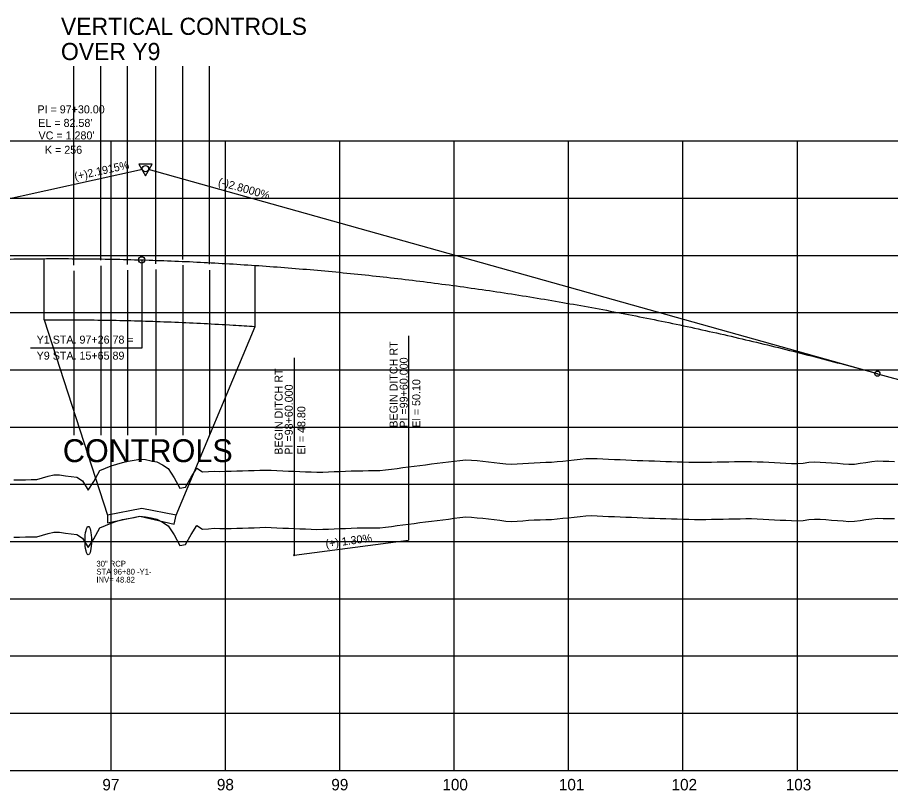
# Model space of a CAD drawing. Extents: x 2345490 to 2436403, y 465165 to 573888.
# Drawn here: x 2389940 to 2390703, y 557766 to 558442 of the extents above; entities that cross this region are included whole.
import ezdxf

# ---------------------------------------------------------------- set-up
doc = ezdxf.new("R2010")
doc.units = 0
for name, color, linetype in [('Old_Level_1', 7, 'Continuous'), ('Old_Level_2', 7, 'Continuous'), ('Old_Level_3', 7, 'Continuous'), ('Old_Level_57', 7, 'Continuous'), ('Old_Level_6', 7, 'Continuous'), ('Old_Level_62', 7, 'Continuous'), ('Old_Level_63', 7, 'Continuous')]:
    doc.layers.add(name, color=color, linetype=linetype)

msp = doc.modelspace()

# ---------------------------------------------------------------- linework, layer by layer
at = {"layer": 'Old_Level_1'}
for points in [[(2389936.5425, 557987.97075), (2389941.5425, 557987.997), (2389946.5425, 557988.05475), (2389951.5425, 557988.11525), (2389956.5425, 557988.176), (2389961.5425, 557989.64425), (2389966.5425, 557991.1945), (2389971.5425, 557992.1955), (2389976.5425, 557992.2495), (2389981.5425, 557991.42175), (2389986.5425, 557990.84775), (2389991.5425, 557990.277), (2389996.5425, 557987.04125), (2390001.5425, 557978.91925), (2390006.5425, 557986.5045), (2390011.5425, 557996.139), (2390016.5425, 557998.1535), (2390021.5425, 558000.05725), (2390026.5425, 558001.71225), (2390031.5425, 558003.16675), (2390036.5425, 558004.28325), (2390041.5425, 558005.17875), (2390046.5425, 558006.1185), (2390051.5425, 558005.67325), (2390056.5425, 558004.66975), (2390061.5425, 558003.67475), (2390066.5425, 558000.9955), (2390071.5425, 557997.8085), (2390076.5425, 557989.79625), (2390081.5425, 557980.6135), (2390086.5425, 557981.42075), (2390091.5425, 557990.19875), (2390096.5425, 557998.1935), (2390101.5425, 557994.8705), (2390106.5425, 557995.23425), (2390111.5425, 557995.65475), (2390116.5425, 557995.361), (2390121.5425, 557995.45925), (2390126.5425, 557995.5575), (2390131.5425, 557995.67625), (2390136.5425, 557995.834), (2390141.5425, 557995.9915), (2390146.5425, 557996.14925), (2390151.5425, 557996.30675), (2390156.5425, 557996.46425), (2390161.5425, 557996.27275), (2390166.5425, 557996.08875), (2390171.5425, 557995.85825), (2390176.5425, 557995.62925), (2390181.5425, 557995.4), (2390186.5425, 557995.2215), (2390191.5425, 557995.04825), (2390196.5425, 557994.875), (2390201.5425, 557994.70175), (2390206.5425, 557994.733), (2390211.5425, 557994.94025), (2390216.5425, 557995.1475), (2390221.5425, 557995.35475), (2390226.5425, 557995.562), (2390231.5425, 557995.76925), (2390236.5425, 557995.9055), (2390241.5425, 557995.93625), (2390246.5425, 557995.967), (2390251.5425, 557996.00175), (2390256.5425, 557996.0785), (2390261.5425, 557996.666), (2390266.5425, 557997.31575), (2390271.5425, 557997.9655), (2390276.5425, 557998.6155), (2390281.5425, 557999.26525), (2390286.5425, 557999.915), (2390291.5425, 558000.5645), (2390296.5425, 558001.192), (2390301.5425, 558001.89575), (2390306.5425, 558002.502), (2390311.5425, 558003.10825), (2390316.5425, 558003.714), (2390321.5425, 558004.3195)], [(2390321.5425, 558004.3195), (2390326.5425, 558004.9245), (2390331.5425, 558005.52925), (2390336.5425, 558005.25675), (2390341.5425, 558004.84275), (2390346.5425, 558004.3935), (2390351.5425, 558003.78975), (2390356.5425, 558003.18625), (2390361.5425, 558002.583), (2390366.5425, 558001.98), (2390371.5425, 558001.5495), (2390376.5425, 558001.899), (2390381.5425, 558002.249), (2390386.5425, 558002.59925), (2390391.5425, 558002.94975), (2390396.5425, 558003.14275), (2390401.5425, 558003.28825), (2390406.5425, 558003.434), (2390411.5425, 558003.844), (2390416.5425, 558004.36875), (2390421.5425, 558004.893), (2390426.5425, 558005.41725), (2390431.5425, 558005.941), (2390436.5425, 558006.4645), (2390441.5425, 558006.6895), (2390446.5425, 558006.477), (2390451.5425, 558006.26475), (2390456.5425, 558006.052), (2390461.5425, 558005.8395), (2390466.5425, 558005.6265), (2390471.5425, 558005.4135), (2390476.5425, 558005.20025), (2390481.5425, 558004.987), (2390486.5425, 558004.74625), (2390491.5425, 558004.6055), (2390496.5425, 558004.44125), (2390501.5425, 558004.277), (2390506.5425, 558004.11275), (2390511.5425, 558003.949), (2390516.5425, 558003.7915), (2390521.5425, 558003.63425), (2390526.5425, 558003.47675), (2390531.5425, 558003.3195), (2390536.5425, 558003.35025), (2390541.5425, 558003.4305), (2390546.5425, 558003.511), (2390551.5425, 558003.59175), (2390556.5425, 558003.67275), (2390561.5425, 558003.75425), (2390566.5425, 558003.842), (2390571.5425, 558003.94975), (2390576.5425, 558004.05775), (2390581.5425, 558004.02725), (2390586.5425, 558003.78875), (2390591.5425, 558003.54625), (2390596.5425, 558003.30325), (2390601.5425, 558003.06025), (2390606.5425, 558002.817), (2390611.5425, 558002.5735), (2390616.5425, 558002.32975), (2390621.5425, 558002.086), (2390626.5425, 558002.47), (2390631.5425, 558003.431), (2390636.5425, 558003.6275), (2390641.5425, 558003.4635), (2390646.5425, 558003.15475), (2390651.5425, 558002.819), (2390656.5425, 558002.443), (2390661.5425, 558002.06725), (2390666.5425, 558001.6915), (2390671.5425, 558001.73675), (2390676.5425, 558002.42125), (2390681.5425, 558003.179), (2390686.5425, 558003.93775), (2390691.5425, 558004.41725), (2390696.5425, 558004.2915), (2390701.5425, 558004.16775), (2390706.5425, 558004.0455)]]:
    msp.add_lwpolyline(points, dxfattribs=at)
at = {"layer": 'Old_Level_2'}
for p, q in [((2389411.5425, 558169.65525), (2390048.8565, 558309.32425)), ((2390691.5425, 558130.713), (2390054.19075, 558309.1715)), ((2390691.5425, 558130.713), (2390851.5425, 558085.913))]:
    msp.add_line(p, q, dxfattribs=at)
msp.add_lwpolyline([(2390057.42075, 558313.69725), (2390045.67825, 558313.68275), (2390051.56175, 558303.5645)], close=True, dxfattribs=at)
for centre, radius in [((2390051.5425, 558309.913), 2.75), ((2390048.3225, 558230.143), 2.75), ((2390691.5425, 558130.713), 2.25)]:
    msp.add_circle(centre, radius, dxfattribs=at)
msp.add_spline([(2389411.5425, 558169.65525), (2389437.1425, 558175.13775), (2389462.7425, 558180.36475), (2389488.3425, 558185.336), (2389513.9425, 558190.052), (2389539.5425, 558194.51225), (2389565.1425, 558198.717), (2389590.7425, 558202.666), (2389616.3425, 558206.3595), (2389641.9425, 558209.7975), (2389667.5425, 558212.98), (2389693.1425, 558215.90675), (2389718.7425, 558218.57825), (2389744.3425, 558220.994), (2389769.9425, 558223.154), (2389795.5425, 558225.05875), (2389821.1425, 558226.70775), (2389846.7425, 558228.10125), (2389872.3425, 558229.239), (2389897.9425, 558230.12125), (2389923.5425, 558230.74825), (2389949.1425, 558231.11925), (2389974.7425, 558231.235), (2390000.3425, 558231.095), (2390025.9425, 558230.6995), (2390051.5425, 558230.0485), (2390077.1425, 558229.14175), (2390102.7425, 558227.97975), (2390128.3425, 558226.562), (2390153.9425, 558224.8885), (2390179.5425, 558222.95975), (2390205.1425, 558220.77525), (2390230.7425, 558218.33525), (2390256.3425, 558215.6395), (2390281.9425, 558212.6885), (2390307.5425, 558209.48175), (2390333.1425, 558206.0195), (2390358.7425, 558202.3015), (2390384.3425, 558198.328), (2390409.9425, 558194.09925), (2390435.5425, 558189.6145), (2390461.1425, 558184.8745), (2390486.7425, 558179.87875), (2390512.3425, 558174.6275), (2390537.94275, 558169.12075), (2390563.54275, 558163.35825), (2390589.14275, 558157.34025), (2390614.74275, 558151.06675), (2390640.34275, 558144.53775), (2390665.94275, 558137.753), (2390691.54275, 558130.713)], degree=3, dxfattribs=at)
at = {"layer": 'Old_Level_3'}
for p, q in [((2390048.3225, 558230.143), (2390048.3225, 558152.99675)), ((2390281.5425, 558163.89647), (2390281.5425, 557985.113)), ((2390048.3225, 558152.99675), (2389950.96725, 558152.99675)), ((2390181.5425, 558144.5335), (2390181.5425, 557972.113)), ((2390181.5425, 557972.113), (2390281.5425, 557985.113))]:
    msp.add_line(p, q, dxfattribs=at)
msp.add_circle((2390181.5425, 557972.113), 0.5, dxfattribs=at)
msp.add_ellipse((2390001.5425, 557984.813), major_axis=(0, 12.5), ratio=0.222666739, dxfattribs=at)
at = {"layer": 'Old_Level_57'}
for p, q in [((2381271.54275, 558334.11325), (2393041.55275, 558334.11325)), ((2390021.54225, 557784.21325), (2390021.54225, 558334.21325)), ((2390021.54225, 557784.11325), (2390021.54225, 558334.11325)), ((2390121.54225, 557784.21325), (2390121.54225, 558334.21325)), ((2390121.54225, 557784.11325), (2390121.54225, 558334.11325)), ((2390221.54225, 557784.21325), (2390221.54225, 558334.21325)), ((2390221.54225, 557784.11325), (2390221.54225, 558334.11325)), ((2390321.54225, 557784.21325), (2390321.54225, 558334.21325)), ((2390321.54225, 557784.11325), (2390321.54225, 558334.11325)), ((2390421.54225, 557784.21325), (2390421.54225, 558334.21325)), ((2390421.54225, 557784.11325), (2390421.54225, 558334.11325)), ((2390521.54225, 557784.21325), (2390521.54225, 558334.21325)), ((2390521.54225, 557784.11325), (2390521.54225, 558334.11325)), ((2390621.54225, 557784.21325), (2390621.54225, 558334.21325)), ((2390621.54225, 557784.11325), (2390621.54225, 558334.11325)), ((2381271.54275, 558284.11325), (2393041.55275, 558284.11325)), ((2381271.54275, 558234.11325), (2393041.55275, 558234.11325)), ((2381271.54275, 558184.11325), (2393041.55275, 558184.11325)), ((2381271.54275, 558134.11325), (2393041.55275, 558134.11325)), ((2381271.54275, 558084.11325), (2393041.55275, 558084.11325)), ((2381271.5425, 558034.11325), (2393041.55275, 558034.11325)), ((2381271.54275, 557984.11325), (2393041.55275, 557984.11325)), ((2381271.5425, 557934.11325), (2393041.55275, 557934.11325)), ((2381271.54275, 557884.11325), (2393041.55275, 557884.11325)), ((2381271.5425, 557834.11325), (2393041.55275, 557834.11325)), ((2381271.54275, 557784.11325), (2393041.55275, 557784.11325))]:
    msp.add_line(p, q, dxfattribs=at)
at = {"layer": 'Old_Level_6'}
for p, q in [((2389963.1225, 558177.84425), (2389963.1225, 558231.1035)), ((2390147.3725, 558171.972), (2390147.3725, 558225.33075)), ((2389963.1225, 558177.84425), (2390018.34475, 558007.19575)), ((2390078.30025, 558007.19575), (2390147.3725, 558171.972)), ((2390048.3225, 558012.813), (2390018.34475, 558007.19575)), ((2390078.30025, 558007.19575), (2390048.3225, 558012.813))]:
    msp.add_line(p, q, dxfattribs=at)
msp.add_lwpolyline([(2390018.34475, 558007.19575), (2390018.34475, 558000.47425), (2390046.5425, 558006.1185), (2390076.5775, 557999.13), (2390078.30025, 558007.19575), (2390048.3225, 558012.813)], close=True, dxfattribs=at)
msp.add_spline([(2389963.1225, 558177.8445), (2389974.7425, 558177.8655), (2390000.3425, 558177.7255), (2390025.9425, 558177.33), (2390051.5425, 558176.679), (2390077.1425, 558175.77225), (2390102.7425, 558174.61025), (2390128.3425, 558173.1925), (2390147.3725, 558171.97275)], degree=3, dxfattribs=at)
at = {"layer": 'Old_Level_62'}
for points in [[(2389936.5425, 558037.97675), (2389941.5425, 558038.003), (2389946.5425, 558038.06075), (2389951.5425, 558038.12125), (2389956.5425, 558038.182), (2389961.5425, 558039.65025), (2389966.5425, 558041.2005), (2389971.5425, 558042.2015), (2389976.5425, 558042.2555), (2389981.5425, 558041.42775), (2389986.5425, 558040.85375), (2389991.5425, 558040.283), (2389996.5425, 558037.04725), (2390001.5425, 558028.92525), (2390006.5425, 558036.5105), (2390011.5425, 558046.145), (2390016.5425, 558048.1595), (2390021.5425, 558050.06325), (2390026.5425, 558051.71825), (2390031.5425, 558053.17275), (2390036.5425, 558054.28925), (2390041.5425, 558055.18475), (2390046.5425, 558056.1245), (2390051.5425, 558055.67925), (2390056.5425, 558054.67575), (2390061.5425, 558053.68075), (2390066.5425, 558051.0015), (2390071.5425, 558047.8145), (2390076.5425, 558039.80225), (2390081.5425, 558030.6195), (2390086.5425, 558031.42675), (2390091.5425, 558040.20475), (2390096.5425, 558048.1995), (2390101.5425, 558044.8765), (2390106.5425, 558045.24025), (2390111.5425, 558045.66075), (2390116.5425, 558045.367), (2390121.5425, 558045.46525), (2390126.5425, 558045.5635), (2390131.5425, 558045.68225), (2390136.5425, 558045.84), (2390141.5425, 558045.9975), (2390146.5425, 558046.15525), (2390151.5425, 558046.31275), (2390156.5425, 558046.47025), (2390161.5425, 558046.27875), (2390166.5425, 558046.09475), (2390171.5425, 558045.86425), (2390176.5425, 558045.63525), (2390181.5425, 558045.406), (2390186.5425, 558045.2275), (2390191.5425, 558045.05425), (2390196.5425, 558044.881), (2390201.5425, 558044.70775), (2390206.5425, 558044.739), (2390211.5425, 558044.94625), (2390216.5425, 558045.1535), (2390221.5425, 558045.36075), (2390226.5425, 558045.568), (2390231.5425, 558045.77525), (2390236.5425, 558045.9115), (2390241.5425, 558045.94225), (2390246.5425, 558045.973), (2390251.5425, 558046.00775), (2390256.5425, 558046.0845), (2390261.5425, 558046.672), (2390266.5425, 558047.32175), (2390271.5425, 558047.9715), (2390276.5425, 558048.6215), (2390281.5425, 558049.27125), (2390286.5425, 558049.921), (2390291.5425, 558050.5705), (2390296.5425, 558051.198), (2390301.5425, 558051.90175), (2390306.5425, 558052.508), (2390311.5425, 558053.11425), (2390316.5425, 558053.72), (2390321.5425, 558054.3255)], [(2390321.5425, 558054.3255), (2390326.5425, 558054.9305), (2390331.5425, 558055.53525), (2390336.5425, 558055.26275), (2390341.5425, 558054.84875), (2390346.5425, 558054.3995), (2390351.5425, 558053.79575), (2390356.5425, 558053.19225), (2390361.5425, 558052.589), (2390366.5425, 558051.986), (2390371.5425, 558051.5555), (2390376.5425, 558051.905), (2390381.5425, 558052.255), (2390386.5425, 558052.60525), (2390391.5425, 558052.95575), (2390396.5425, 558053.14875), (2390401.5425, 558053.29425), (2390406.5425, 558053.44), (2390411.5425, 558053.85), (2390416.5425, 558054.37475), (2390421.5425, 558054.899), (2390426.5425, 558055.42325), (2390431.5425, 558055.947), (2390436.5425, 558056.4705), (2390441.5425, 558056.6955), (2390446.5425, 558056.483), (2390451.5425, 558056.27075), (2390456.5425, 558056.058), (2390461.5425, 558055.8455), (2390466.5425, 558055.6325), (2390471.5425, 558055.4195), (2390476.5425, 558055.20625), (2390481.5425, 558054.993), (2390486.5425, 558054.75225), (2390491.5425, 558054.6115), (2390496.5425, 558054.44725), (2390501.5425, 558054.283), (2390506.5425, 558054.11875), (2390511.5425, 558053.955), (2390516.5425, 558053.7975), (2390521.5425, 558053.64025), (2390526.5425, 558053.48275), (2390531.5425, 558053.3255), (2390536.5425, 558053.35625), (2390541.5425, 558053.4365), (2390546.5425, 558053.517), (2390551.5425, 558053.59775), (2390556.5425, 558053.67875), (2390561.5425, 558053.76025), (2390566.5425, 558053.848), (2390571.5425, 558053.95575), (2390576.5425, 558054.06375), (2390581.5425, 558054.03325), (2390586.5425, 558053.79475), (2390591.5425, 558053.55225), (2390596.5425, 558053.30925), (2390601.5425, 558053.06625), (2390606.5425, 558052.823), (2390611.5425, 558052.5795), (2390616.5425, 558052.33575), (2390621.5425, 558052.092), (2390626.5425, 558052.476), (2390631.5425, 558053.437), (2390636.5425, 558053.6335), (2390641.5425, 558053.4695), (2390646.5425, 558053.16075), (2390651.5425, 558052.825), (2390656.5425, 558052.449), (2390661.5425, 558052.07325), (2390666.5425, 558051.6975), (2390671.5425, 558051.74275), (2390676.5425, 558052.42725), (2390681.5425, 558053.185), (2390686.5425, 558053.94375), (2390691.5425, 558054.42325), (2390696.5425, 558054.2975), (2390701.5425, 558054.17375), (2390706.5425, 558054.0515)]]:
    msp.add_lwpolyline(points, dxfattribs=at)
at = {"layer": 'Old_Level_63'}
for p, q in [((2389989.0325, 558225.633), (2389989.0325, 558399.3225)), ((2390012.4525, 558229.913), (2390012.4525, 558399.3225)), ((2390035.8425, 558226.153), (2390035.8425, 558399.3225)), ((2390060.7725, 558226.603), (2390060.7725, 558399.3225)), ((2390084.1925, 558230.463), (2390084.1925, 558399.3225)), ((2390107.5825, 558226.283), (2390107.5825, 558399.3225)), ((2390012.4525, 558224.913), (2390012.4525, 558077.0925)), ((2390084.1925, 558225.463), (2390084.1925, 558077.0925)), ((2389989.0325, 558220.633), (2389989.0325, 558077.0925)), ((2390035.8425, 558221.153), (2390035.8425, 558077.0925)), ((2390060.7725, 558221.603), (2390060.7725, 558077.0925)), ((2390107.5825, 558221.283), (2390107.5825, 558077.0925)), ((2381321.5425, 557784.113), (2393019.104, 557784.113))]:
    msp.add_line(p, q, dxfattribs=at)

# ---------------------------------------------------------------- texts
at = {"layer": 'Old_Level_1'}
for s, p in [('97', (2390013.885, 557766.613)), ('98', (2390114.01075, 557766.613)), ('99', (2390214.053, 557766.613)), ('100', (2390311.1715, 557766.613)), ('101', (2390413.01075, 557766.613)), ('102', (2390511.55925, 557766.613)), ('103', (2390611.394, 557766.613))]:
    msp.add_text(s, height=10.000001, dxfattribs=at).set_placement(p)
at = {"layer": 'Old_Level_2'}
for s, height, p in [('PI = 97+30.00', 7.0000005, (2389957.105, 558358.1885)), ("EL = 82.58'", 7.0000005, (2389957.83675, 558346.34575)), ("VC = 1,280'", 7.0000005, (2389958.057, 558335.4065)), ('K = 256', 7.000001, (2389963.6625, 558322.8505))]:
    msp.add_text(s, height=height, dxfattribs=at).set_placement(p)
for s, rotation, p in [('(+)2.1915%', 12.36109722, (2389990.24175, 558299.5495)), ('(-)2.8000%', 344.35775278, (2390114.571, 558295.39725))]:
    msp.add_text(s, height=7.000001, rotation=rotation, dxfattribs=at).set_placement(p)
at = {"layer": 'Old_Level_3'}
for s, height, p in [('Y1 STA. 97+26.78 = ', 7.0000005, (2389956.41025, 558156.9805)), ('Y9 STA. 15+65.89', 7.0000005, (2389956.41025, 558142.98025)), ('30" RCP', 5, (2390008.6935, 557962.20475)), ('STA 96+80 -Y1-', 4.9999995, (2390008.6935, 557955.20475)), ('INV= 48.82', 5, (2390008.6935, 557948.20475))]:
    msp.add_text(s, height=height, dxfattribs=at).set_placement(p)
for s, height, rotation, p in [('BEGIN DITCH RT', 7.0000005, 90, (2390271.9906, 558083.53113)), ('PI =99+60.000', 7.0000005, 90, (2390280.8645, 558083.53113)), ('BEGIN DITCH RT', 7.0000005, 90, (2390171.4906, 558059.91273)), ('El = 50.10', 7.000001, 90, (2390291.8645, 558083.53113)), ('PI =98+60.000', 7.0000005, 90, (2390180.3645, 558059.91273)), ('El = 48.80', 7.000001, 90, (2390191.3645, 558059.91273)), ('(+) 1.30%', 7.000001, 7.40691111, (2390209.44991, 557978.58964))]:
    msp.add_text(s, height=height, rotation=rotation, dxfattribs=at).set_placement(p)
at = {"layer": 'Old_Level_63'}
for s, height, p in [('VERTICAL CONTROLS', 15, (2389977.66325, 558426.7435)), ('OVER Y9 ', 15, (2389977.66325, 558404.7435)), ('CONTROLS', 20, (2389979.292, 558053.433))]:
    msp.add_text(s, height=height, dxfattribs=at).set_placement(p)

doc.saveas('drawing.dxf')
